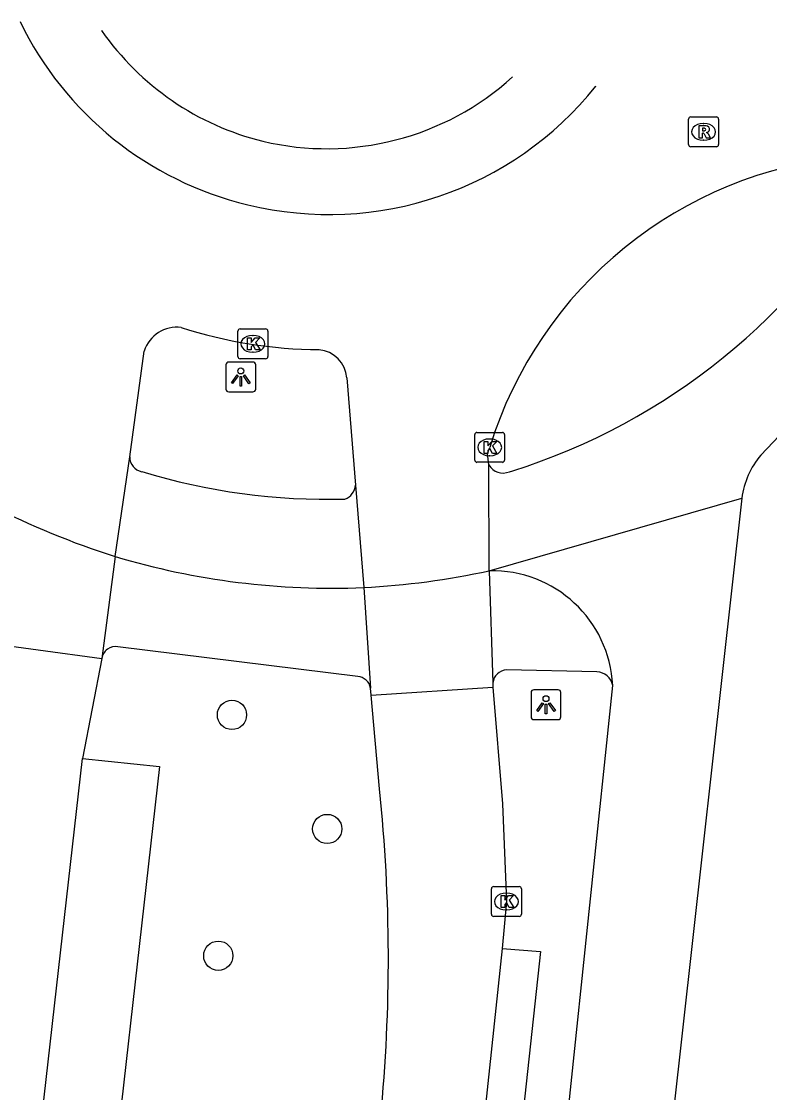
# Model space of a CAD drawing. Extents: x 161928 to 163055, y 386475 to 387428.
# Drawn here: x 162339.15 to 162364.17, y 387359.21 to 387395.03 of the extents above; entities that cross this region are included whole.
import ezdxf

# ---------------------------------------------------------------- set-up
doc = ezdxf.new("R2010")
doc.units = 0
for name, color, linetype in [('IMGEO_Boom', 7, 'Continuous'), ('IMGEO_Fietspad_gesloten', 7, 'Continuous'), ('IMGEO_Kolk', 7, 'Continuous'), ('IMGEO_Lichtpunt', 7, 'Continuous'), ('IMGEO_Parkeervlak_open', 7, 'Continuous'), ('IMGEO_Rijbaan_lokaal_gesloten', 7, 'Continuous'), ('IMGEO_Rijbaan_lokaal_open', 7, 'Continuous'), ('IMGEO_Rioolput', 7, 'Continuous'), ('IMGEO_Verkeerseiland_gesloten', 7, 'Continuous'), ('IMGEO_Voetpad_gesloten', 7, 'Continuous'), ('IMGEO_Voetpad_open', 7, 'Continuous')]:
    doc.layers.add(name, color=color, linetype=linetype)

msp = doc.modelspace()

# ---------------------------------------------------------------- linework, layer by layer
at = {"layer": 'IMGEO_Boom'}
for centre in [(162346.192, 387371.842), (162349.375, 387368.029), (162345.735, 387363.79)]:
    msp.add_circle(centre, 0.489, dxfattribs=at)
at = {"layer": 'IMGEO_Fietspad_gesloten'}
for points in [[(162363.876, 387380.533), (162364.704, 387381.394)], [(162355.465, 387379.976), (162355.579, 387380.007)], [(162363.238, 387379.093), (162350.137, 387261.458), (162337.473, 387147.951), (162334.734, 387123.4), (162318.47, 386976.523)], [(162354.795, 387376.661), (162363.238, 387379.093)], [(162347.6, 387270.903), (162357.435, 387358.557), (162358.923, 387372.829)]]:
    msp.add_lwpolyline(points, dxfattribs=at)
for centre, radius, start, end in [((162349.143, 387400.404), 21.388, 287.5118, 330.5963), ((162343.277, 387380.471), 0.505, 180.0508, 258.5028), ((162365.998, 387378.731), 2.784, 139.6701, 172.5379), ((162355.247, 387380.458), 0.529, 208.9377, 294.3439), ((162349.383, 387400.388), 21.334, 253.0848, 271.5679), ((162349.785, 387379.567), 0.537, 289.8624, 355.6116), ((162349.528, 387401.398), 25.318, 253.374, 272.415), ((162354.892, 387372.626), 4.036, 2.8831, 91.3762)]:
    msp.add_arc(centre, radius, start, end, dxfattribs=at)
at = {"layer": 'IMGEO_Kolk'}
for p, q in [((162346.39, 387383.825), (162346.39, 387384.677)), ((162346.465, 387384.751), (162347.317, 387384.751)), ((162347.391, 387384.677), (162347.391, 387383.825)), ((162346.878, 387384.531), (162346.903, 387384.531)), ((162346.901, 387383.971), (162346.876, 387383.971)), ((162347.317, 387383.751), (162346.465, 387383.751)), ((162354.307, 387380.363), (162354.307, 387381.215)), ((162354.382, 387381.289), (162355.234, 387381.289)), ((162355.308, 387381.215), (162355.308, 387380.363)), ((162354.795, 387381.069), (162354.82, 387381.069)), ((162354.818, 387380.509), (162354.793, 387380.509)), ((162355.234, 387380.289), (162354.382, 387380.289)), ((162354.867, 387365.176), (162354.867, 387366.028)), ((162354.942, 387366.102), (162355.794, 387366.102)), ((162355.868, 387366.028), (162355.868, 387365.176)), ((162355.355, 387365.882), (162355.38, 387365.882)), ((162355.378, 387365.322), (162355.353, 387365.322)), ((162355.794, 387365.102), (162354.942, 387365.102))]:
    msp.add_line(p, q, dxfattribs=at)
for points in [[(162346.39, 387383.825), (162346.39, 387384.677)], [(162346.465, 387384.751), (162347.317, 387384.751)], [(162347.391, 387384.677), (162347.391, 387383.825)], [(162346.711, 387384.451), (162346.834, 387384.451), (162346.834, 387384.3), (162346.964, 387384.451), (162347.128, 387384.451), (162346.982, 387384.3), (162347.135, 387384.051), (162346.983, 387384.051), (162346.898, 387384.215), (162346.834, 387384.148), (162346.834, 387384.051), (162346.711, 387384.051), (162346.711, 387384.451)], [(162347.317, 387383.751), (162346.465, 387383.751)], [(162354.307, 387380.363), (162354.307, 387381.215)], [(162354.382, 387381.289), (162355.234, 387381.289)], [(162355.308, 387381.215), (162355.308, 387380.363)], [(162354.628, 387380.989), (162354.751, 387380.989), (162354.751, 387380.838), (162354.881, 387380.989), (162355.045, 387380.989), (162354.899, 387380.838), (162355.052, 387380.589), (162354.9, 387380.589), (162354.815, 387380.753), (162354.751, 387380.686), (162354.751, 387380.589), (162354.628, 387380.589), (162354.628, 387380.989)], [(162355.234, 387380.289), (162354.382, 387380.289)], [(162354.867, 387365.176), (162354.867, 387366.028)], [(162354.942, 387366.102), (162355.794, 387366.102)], [(162355.868, 387366.028), (162355.868, 387365.176)], [(162355.188, 387365.802), (162355.311, 387365.802), (162355.311, 387365.651), (162355.441, 387365.802), (162355.605, 387365.802), (162355.459, 387365.651), (162355.612, 387365.402), (162355.46, 387365.402), (162355.375, 387365.566), (162355.311, 387365.499), (162355.311, 387365.402), (162355.188, 387365.402), (162355.188, 387365.802)], [(162355.794, 387365.102), (162354.942, 387365.102)]]:
    msp.add_lwpolyline(points, dxfattribs=at)
for centre, start, end in [((162346.467, 387384.675), 91.552, 178.448), ((162346.467, 387384.675), 91.552, 178.448), ((162347.315, 387384.675), 1.552, 88.448), ((162347.315, 387384.675), 1.552, 88.448), ((162346.467, 387383.827), 181.552, 268.448), ((162346.467, 387383.827), 181.552, 268.448), ((162347.315, 387383.827), 271.552, 358.448), ((162347.315, 387383.827), 271.552, 358.448), ((162354.384, 387381.213), 91.552, 178.448), ((162354.384, 387381.213), 91.552, 178.448), ((162355.232, 387381.213), 1.552, 88.448), ((162355.232, 387381.213), 1.552, 88.448), ((162354.384, 387380.365), 181.552, 268.448), ((162354.384, 387380.365), 181.552, 268.448), ((162355.232, 387380.365), 271.552, 358.448), ((162355.232, 387380.365), 271.552, 358.448), ((162354.944, 387366.026), 91.552, 178.448), ((162354.944, 387366.026), 91.552, 178.448), ((162355.792, 387366.026), 1.552, 88.448), ((162355.792, 387366.026), 1.552, 88.448), ((162354.944, 387365.178), 181.552, 268.448), ((162354.944, 387365.178), 181.552, 268.448), ((162355.792, 387365.178), 271.552, 358.448), ((162355.792, 387365.178), 271.552, 358.448)]:
    msp.add_arc(centre, 0.0765, start, end, dxfattribs=at)
for centre, major_axis, ratio, start_param, end_param in [((162346.877, 387384.251), (-0.387, 0.002), 0.722429, 4.712389, 7.853982), ((162346.902, 387384.251), (-0.39, 0.002), 0.717154, 1.570796, 4.712389), ((162354.794, 387380.789), (-0.387, 0.002), 0.722429, 4.712389, 7.853982), ((162354.819, 387380.789), (-0.39, 0.002), 0.717154, 1.570796, 4.712389), ((162355.354, 387365.602), (-0.387, 0.002), 0.722429, 4.712389, 7.853982), ((162355.379, 387365.602), (-0.39, 0.002), 0.717154, 1.570796, 4.712389)]:
    msp.add_ellipse(centre, major_axis=major_axis, ratio=ratio, start_param=start_param, end_param=end_param, dxfattribs=at)
at = {"layer": 'IMGEO_Lichtpunt'}
for p, q in [((162346.89, 387383.641), (162346.082, 387383.641)), ((162346.89, 387383.641), (162346.082, 387383.641)), ((162345.988, 387383.546), (162345.988, 387382.739)), ((162345.988, 387383.546), (162345.988, 387382.739)), ((162346.984, 387382.739), (162346.984, 387383.546)), ((162346.984, 387382.739), (162346.984, 387383.546)), ((162346.082, 387382.645), (162346.89, 387382.645)), ((162346.082, 387382.645), (162346.89, 387382.645)), ((162356.192, 387372.587), (162356.192, 387371.78)), ((162356.192, 387372.587), (162356.192, 387371.78)), ((162357.094, 387372.682), (162356.286, 387372.682)), ((162357.094, 387372.682), (162356.286, 387372.682)), ((162357.188, 387371.78), (162357.188, 387372.587)), ((162357.188, 387371.78), (162357.188, 387372.587)), ((162356.286, 387371.686), (162357.094, 387371.686)), ((162356.286, 387371.686), (162357.094, 387371.686))]:
    msp.add_line(p, q, dxfattribs=at)
for points in [[(162346.362, 387383.21), (162346.401, 387383.182), (162346.213, 387382.92), (162346.175, 387382.947), (162346.362, 387383.21)], [(162346.464, 387383.162), (162346.511, 387383.162), (162346.511, 387382.84), (162346.464, 387382.84), (162346.464, 387383.162)], [(162346.574, 387383.182), (162346.612, 387383.209), (162346.799, 387382.947), (162346.76, 387382.919), (162346.574, 387383.182)], [(162356.566, 387372.251), (162356.605, 387372.223), (162356.417, 387371.961), (162356.379, 387371.988), (162356.566, 387372.251)], [(162356.668, 387372.203), (162356.715, 387372.203), (162356.715, 387371.881), (162356.668, 387371.881), (162356.668, 387372.203)], [(162356.778, 387372.223), (162356.816, 387372.25), (162357.003, 387371.988), (162356.964, 387371.96), (162356.778, 387372.223)]]:
    msp.add_lwpolyline(points, dxfattribs=at)
for centre in [(162346.487, 387383.344), (162356.691, 387372.385)]:
    msp.add_circle(centre, 0.0994, dxfattribs=at)
for centre, start, end in [((162346.082, 387383.546), 90, 180), ((162346.082, 387383.546), 90, 180), ((162346.89, 387383.546), 0, 90), ((162346.89, 387383.546), 0, 90), ((162346.082, 387382.739), 180, 270), ((162346.082, 387382.739), 180, 270), ((162346.89, 387382.739), 270, 0), ((162346.89, 387382.739), 270, 360), ((162356.286, 387372.587), 90, 180), ((162356.286, 387372.587), 90, 180), ((162357.094, 387372.587), 0, 90), ((162357.094, 387372.587), 0, 90), ((162356.286, 387371.78), 180, 270), ((162356.286, 387371.78), 180, 270), ((162357.094, 387371.78), 270, 0), ((162357.094, 387371.78), 270, 360)]:
    msp.add_arc(centre, 0.0946, start, end, dxfattribs=at)
at = {"layer": 'IMGEO_Parkeervlak_open'}
msp.add_lwpolyline([(162341.193, 387370.388), (162343.765, 387370.117), (162341.755, 387352.263), (162339.181, 387352.564)], dxfattribs=at)
at = {"layer": 'IMGEO_Rijbaan_lokaal_gesloten'}
for points in [[(162342.772, 387380.471), (162343.258, 387384.011)], [(162350.035, 387383.111), (162350.32, 387379.526)], [(162354.784, 387380.202), (162354.733, 387380.588), (162354.808, 387380.789)], [(162342.284, 387377.138), (162342.772, 387380.471)], [(162354.795, 387376.661), (162354.784, 387380.202)], [(162350.32, 387379.526), (162350.595, 387376.102)]]:
    msp.add_lwpolyline(points, dxfattribs=at)
for centre, radius, start, end in [((162349.385, 387400.009), 11.422, 205.8318, 256.5081), ((162349.432, 387400.005), 11.43, 256.272, 321.3203), ((162349.432, 387400.003), 11.429, 321.3275, 321.3323), ((162368.063, 387376.695), 13.873, 95.3054, 162.8347), ((162344.348, 387383.662), 1.144, 82.7559, 162.2346), ((162349.207, 387399.42), 15.364, 252.1291, 269.6236), ((162349.001, 387383.023), 1.038, 4.8394, 84.1823), ((162350.774, 387403.629), 27.818, 242.9441, 252.2292), ((162349.226, 387402.444), 26.377, 272.9745, 282.1879)]:
    msp.add_arc(centre, radius, start, end, dxfattribs=at)
at = {"layer": 'IMGEO_Rijbaan_lokaal_open'}
for points in [[(162337.573, 387374.309), (162341.836, 387373.727)], [(162341.836, 387373.727), (162341.193, 387370.388)], [(162350.848, 387372.498), (162354.917, 387372.77)], [(162351.126, 387369.366), (162350.848, 387372.498)], [(162354.917, 387372.77), (162355.238, 387368.872), (162355.368, 387365.602), (162355.224, 387364.035)], [(162339.181, 387352.564), (162341.193, 387370.388)], [(162355.224, 387364.035), (162354.241, 387354.797)]]:
    msp.add_lwpolyline(points, dxfattribs=at)
msp.add_arc((162296.658, 387363.697), 54.762, 354.4012, 5.9422, dxfattribs=at)
at = {"layer": 'IMGEO_Rioolput'}
for p, q in [((162361.534, 387391.839), (162362.386, 387391.839)), ((162361.459, 387390.913), (162361.459, 387391.765)), ((162361.947, 387391.619), (162361.972, 387391.619)), ((162362.46, 387391.765), (162362.46, 387390.913)), ((162362.386, 387390.839), (162361.534, 387390.839)), ((162361.97, 387391.059), (162361.945, 387391.059))]:
    msp.add_line(p, q, dxfattribs=at)
for points in [[(162361.534, 387391.839), (162362.386, 387391.839)], [(162361.459, 387390.913), (162361.459, 387391.765)], [(162362.048, 387391.537), (162361.796, 387391.539), (162361.796, 387391.139)], [(162361.974, 387391.458), (162361.92, 387391.458), (162361.92, 387391.377)], [(162362.46, 387391.765), (162362.46, 387390.913)], [(162361.796, 387391.139), (162361.92, 387391.139), (162361.92, 387391.301), (162361.931, 387391.301)], [(162361.92, 387391.377), (162361.972, 387391.377)], [(162361.978, 387391.272), (162362.049, 387391.139), (162362.189, 387391.139), (162362.124, 387391.265)], [(162362.386, 387390.839), (162361.534, 387390.839)]]:
    msp.add_lwpolyline(points, dxfattribs=at)
for centre, radius, start, end in [((162361.536, 387391.763), 0.0765, 91.552, 178.448), ((162361.536, 387391.763), 0.0765, 91.552, 178.448), ((162362.384, 387391.763), 0.0765, 1.552, 88.448), ((162362.384, 387391.763), 0.0765, 1.552, 88.448), ((162361.98, 387391.362), 0.0964, 77.0061, 93.1865), ((162362.047, 387391.427), 0.109, 350.3612, 89.416), ((162361.93, 387391.248), 0.0533, 26.0293, 88.6989), ((162361.956, 387391.566), 0.19, 274.7715, 282.9687), ((162361.994, 387391.419), 0.0378, 276.6634, 79.6772), ((162362.045, 387391.427), 0.112, 277.5842, 350.9817), ((162362.029, 387391.212), 0.108, 29.5134, 73.7905), ((162361.536, 387390.915), 0.0765, 181.552, 268.448), ((162361.536, 387390.915), 0.0765, 181.552, 268.448), ((162362.384, 387390.915), 0.0765, 271.552, 358.448), ((162362.384, 387390.915), 0.0765, 271.552, 358.448)]:
    msp.add_arc(centre, radius, start, end, dxfattribs=at)
for centre, major_axis, ratio, start_param, end_param in [((162361.946, 387391.339), (-0.387, 0.002), 0.722429, 4.712389, 7.853982), ((162361.971, 387391.339), (-0.39, 0.002), 0.717154, 1.570796, 4.712389)]:
    msp.add_ellipse(centre, major_axis=major_axis, ratio=ratio, start_param=start_param, end_param=end_param, dxfattribs=at)
at = {"layer": 'IMGEO_Verkeerseiland_gesloten'}
for centre, radius, start, end in [((162349.426, 387400.013), 9.253, 214.8562, 214.8599), ((162349.424, 387400.011), 9.25, 214.859, 256.2034), ((162349.359, 387400.028), 9.252, 256.6183, 312.2111)]:
    msp.add_arc(centre, radius, start, end, dxfattribs=at)
at = {"layer": 'IMGEO_Voetpad_gesloten'}
for points in [[(162342.284, 387377.138), (162341.836, 387373.727)], [(162354.795, 387376.661), (162354.913, 387372.91)], [(162350.595, 387376.102), (162350.826, 387372.741)], [(162354.913, 387372.91), (162354.917, 387372.77)], [(162350.848, 387372.498), (162350.826, 387372.741)]]:
    msp.add_lwpolyline(points, dxfattribs=at)
at = {"layer": 'IMGEO_Voetpad_open'}
for points in [[(162350.394, 387373.127), (162342.377, 387374.123)], [(162358.394, 387373.282), (162355.375, 387373.346)], [(162355.224, 387364.035), (162356.505, 387363.933), (162355.409, 387353.745)]]:
    msp.add_lwpolyline(points, dxfattribs=at)
for centre, radius, start, end in [((162342.304, 387373.655), 0.473, 81.1301, 171.2765), ((162355.401, 387372.856), 0.491, 92.985, 173.6981), ((162358.375, 387372.724), 0.558, 10.8192, 88.0318), ((162350.366, 387372.66), 0.467, 9.9256, 86.5116)]:
    msp.add_arc(centre, radius, start, end, dxfattribs=at)

doc.saveas('drawing.dxf')
